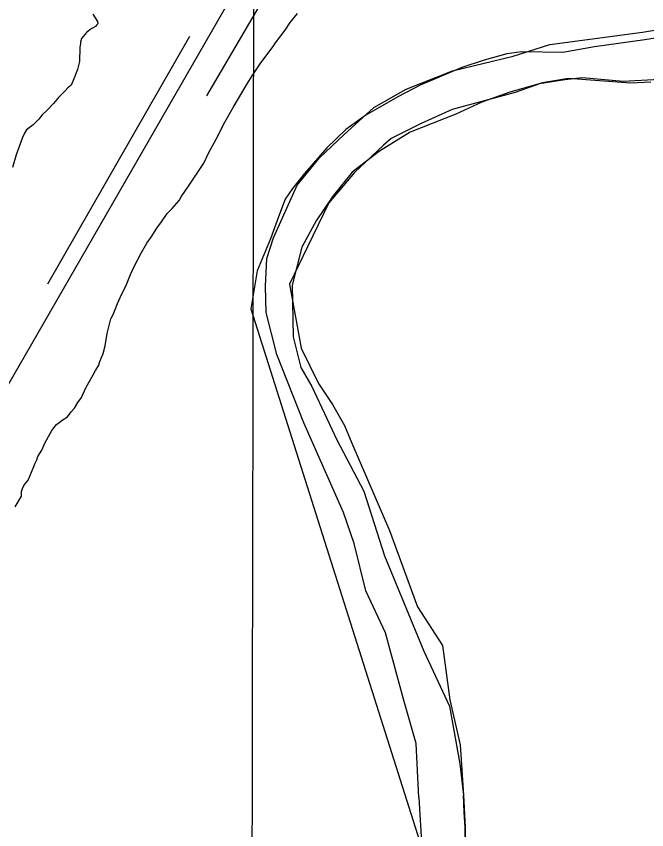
# Model space of a CAD drawing. Extents: x 3192986 to 3230865, y 867483 to 892886.
# Drawn here: x 3217838 to 3218596, y 886585 to 887563 of the extents above; entities that cross this region are included whole.
import ezdxf

# ---------------------------------------------------------------- set-up
doc = ezdxf.new("R2010")
doc.units = 0
for name, color, linetype in [('V-GRID-MAJR', 7, 'Continuous'), ('V-ROAD-CNTR', 7, 'Continuous'), ('V-SITE-VEGE', 7, 'Continuous'), ('V-TOPO-SHOR', 7, 'Continuous')]:
    doc.layers.add(name, color=color, linetype=linetype)

msp = doc.modelspace()

# ---------------------------------------------------------------- linework, layer by layer
at = {"layer": 'V-GRID-MAJR'}
msp.add_spline([(3218098.305, 872881.337), (3218108.882, 878940.914), (3218119.463, 885003.5750000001), (3218130.045, 891066.2810000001), (3218130.0500000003, 891069.3200000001)], degree=3, dxfattribs=at)
at = {"layer": 'V-ROAD-CNTR'}
msp.add_lwpolyline([(3218147.508667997, 887674.096624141), (3217536.742889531, 886614.1177441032)], dxfattribs=at)
at = {"layer": 'V-SITE-VEGE'}
for p, q in [((3217930.591, 887566.1259999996), (3217936.0200000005, 887557.1069999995)), ((3218167.903000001, 887555.898999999), (3218176.460000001, 887566.9169999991)), ((3217934.829, 887552.6609999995), (3217933.686, 887551.0059999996)), ((3217936.5300000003, 887554.3069999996), (3217934.829, 887552.6609999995)), ((3217936.02, 887557.1069999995), (3217936.5300000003, 887554.3069999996)), ((3218161.606000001, 887546.518999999), (3218167.903000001, 887555.898999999)), ((3217922.9620000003, 887543.9319999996), (3217916.704, 887536.7829999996)), ((3217926.923, 887547.2129999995), (3217922.9620000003, 887543.9319999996)), ((3217929.184, 887548.8489999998), (3217926.923, 887547.2129999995)), ((3217933.686, 887551.0059999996), (3217929.184, 887548.8489999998)), ((3218150.194000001, 887531.6419999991), (3218161.606000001, 887546.518999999)), ((3217915.514, 887532.3379999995), (3217915.475, 887530.1059999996)), ((3217916.704, 887536.7829999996), (3217915.514, 887532.3379999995)), ((3218594.328000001, 887534.9539999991), (3218533.862000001, 887526.609999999)), ((3218633.752000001, 887541.4659999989), (3218594.328000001, 887534.9539999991)), ((3217914.8540000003, 887526.2109999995), (3217914.562, 887508.9159999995)), ((3217915.475, 887530.1059999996), (3217914.8540000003, 887526.2109999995)), ((3218132.487000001, 887507.385999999), (3218147.329000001, 887527.226999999)), ((3218147.329000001, 887527.226999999), (3218150.194000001, 887531.6419999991)), ((3218533.862000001, 887526.609999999), (3218495.677000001, 887519.6609999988)), ((3218428.151000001, 887518.094999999), (3218401.084000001, 887510.4369999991)), ((3218446.294000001, 887520.8039999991), (3218428.151000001, 887518.094999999)), ((3218495.677000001, 887519.660999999), (3218446.294000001, 887520.8039999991)), ((3217914.562, 887508.9159999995), (3217912.167, 887499.4679999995)), ((3218122.182000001, 887491.932999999), (3218132.487000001, 887507.385999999)), ((3218401.084000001, 887510.4369999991), (3218373.998000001, 887501.6349999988)), ((3217912.1670000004, 887499.4679999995), (3217906.9220000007, 887486.1639999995)), ((3218373.998000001, 887501.6349999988), (3218347.075000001, 887490.1289999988)), ((3217906.9220000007, 887486.1639999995), (3217904.598, 887480.6219999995)), ((3218115.876000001, 887481.9949999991), (3218122.182000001, 887491.932999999)), ((3218347.075000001, 887490.1289999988), (3218324.239000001, 887480.5279999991)), ((3218502.225, 887488.3489999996), (3218471.349, 887483.1499999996)), ((3218577.122, 887482.9279999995), (3218502.225, 887488.3489999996)), ((3218601.373, 887483.9769999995), (3218577.122, 887482.9279999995)), ((3217900.6350000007, 887477.3409999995), (3217896.6640000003, 887473.5009999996)), ((3217904.598, 887480.6219999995), (3217900.6350000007, 887477.3409999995)), ((3218099.217000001, 887453.8139999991), (3218115.876000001, 887481.9949999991)), ((3218324.239000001, 887480.5279999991), (3218297.3740000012, 887466.3149999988)), ((3218471.349, 887483.1499999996), (3218431.745, 887472.1659999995)), ((3217889.281, 887465.8129999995), (3217883.0200000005, 887458.6639999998)), ((3217896.664, 887473.5009999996), (3217889.281, 887465.8129999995)), ((3218297.3740000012, 887466.314999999), (3218258.626000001, 887444.3969999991)), ((3218431.745, 887472.1659999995), (3218398.055, 887460.2529999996)), ((3217883.02, 887458.6639999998), (3217875.062, 887449.8699999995)), ((3218398.055, 887460.2529999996), (3218367.024, 887445.6919999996)), ((3217869.397, 887444.9399999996), (3217865.3970000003, 887439.4289999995)), ((3217875.062, 887449.8699999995), (3217869.397, 887444.9399999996)), ((3218087.712000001, 887433.3609999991), (3218099.217000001, 887453.8139999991)), ((3218258.626000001, 887444.3969999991), (3218234.516000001, 887427.0179999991)), ((3218367.024, 887445.6919999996), (3218312.1580000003, 887424.0479999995)), ((3217865.3970000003, 887439.4289999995), (3217858.5900000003, 887432.8469999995)), ((3217850.6760000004, 887426.8399999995), (3217848.378, 887422.9729999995)), ((3217854.062, 887429.0169999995), (3217850.6760000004, 887426.8399999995)), ((3217858.5900000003, 887432.8469999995), (3217854.062, 887429.0169999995)), ((3218080.773000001, 887418.966999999), (3218087.712000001, 887433.3609999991)), ((3218234.516000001, 887427.0179999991), (3218211.7860000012, 887405.1429999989)), ((3217846.0540000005, 887417.4309999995), (3217838.4540000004, 887396.9099999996)), ((3217848.378, 887422.9729999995), (3217846.0540000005, 887417.4309999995)), ((3218069.845000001, 887399.621999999), (3218080.773000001, 887418.966999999)), ((3218312.1580000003, 887424.0479999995), (3218275.3720000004, 887401.2639999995)), ((3218211.7860000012, 887405.1429999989), (3218184.951000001, 887374.185999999)), ((3217838.454, 887396.9099999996), (3217833.727, 887381.3639999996)), ((3218064.049000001, 887386.8809999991), (3218069.845000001, 887399.621999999)), ((3218275.372, 887401.2639999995), (3218242.4930000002, 887375.8159999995)), ((3218053.735000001, 887370.8699999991), (3218064.049000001, 887386.8809999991)), ((3218242.4930000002, 887375.8159999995), (3218219.232, 887346.8779999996)), ((3218046.3030000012, 887360.3929999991), (3218053.735000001, 887370.8699999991)), ((3218184.951000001, 887374.185999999), (3218170.506000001, 887356.3309999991)), ((3218036.575000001, 887346.047999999), (3218046.3030000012, 887360.3929999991)), ((3218170.506000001, 887356.3309999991), (3218161.8620000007, 887343.3719999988)), ((3218219.232, 887346.8779999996), (3218198.867, 887317.3699999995)), ((3218025.739000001, 887332.2779999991), (3218034.267000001, 887341.6229999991)), ((3218034.267000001, 887341.6229999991), (3218036.5750000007, 887346.047999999)), ((3218161.862000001, 887343.3719999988), (3218153.704000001, 887322.082999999)), ((3218020.058000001, 887326.2359999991), (3218025.739000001, 887332.2779999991)), ((3218013.193000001, 887316.3049999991), (3218020.058000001, 887326.2359999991)), ((3218153.704000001, 887322.082999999), (3218144.314000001, 887295.7189999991)), ((3218198.867, 887317.3699999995), (3218181.694, 887285.7309999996)), ((3218000.600000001, 887297.545999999), (3218007.483000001, 887308.587999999)), ((3218007.483000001, 887308.587999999), (3218013.193000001, 887316.3049999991)), ((3217995.460000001, 887290.3749999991), (3218000.600000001, 887297.545999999)), ((3217989.133000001, 887279.3199999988), (3217995.460000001, 887290.3749999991)), ((3218144.314000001, 887295.7189999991), (3218128.2740000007, 887257.2979999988)), ((3217979.905000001, 887261.6199999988), (3217989.133000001, 887279.3199999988)), ((3218181.694, 887285.7309999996), (3218170.004, 887240.0579999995)), ((3217975.850000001, 887252.7579999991), (3217979.9050000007, 887261.6199999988)), ((3217970.0360000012, 887238.9029999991), (3217975.850000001, 887252.7579999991)), ((3218128.274000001, 887257.2979999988), (3218120.414000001, 887211.4949999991)), ((3217965.413000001, 887229.4929999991), (3217970.0360000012, 887238.9029999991)), ((3218170.004, 887240.0579999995), (3218171.553, 887177.6289999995)), ((3217960.195000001, 887217.861999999), (3217965.413000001, 887229.4929999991)), ((3217954.948000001, 887204.557999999), (3217957.285000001, 887210.6569999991)), ((3217957.285000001, 887210.6569999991), (3217960.195000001, 887217.861999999)), ((3218120.414000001, 887211.4949999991), (3218326.171000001, 886562.636999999)), ((3217947.868000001, 887181.7969999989), (3217952.075000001, 887199.5859999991)), ((3217952.075000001, 887199.5859999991), (3217954.948000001, 887204.557999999)), ((3217945.384000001, 887166.7729999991), (3217947.868000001, 887181.7969999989)), ((3218171.553, 887177.6289999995), (3218180.609, 887140.9699999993)), ((3217943.002000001, 887157.881999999), (3217945.3840000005, 887166.7729999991)), ((3217938.929000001, 887147.905999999), (3217943.002000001, 887157.881999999)), ((3217933.731000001, 887137.3919999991), (3217937.169000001, 887142.912999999)), ((3217937.169000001, 887142.912999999), (3217938.929000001, 887147.905999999)), ((3218180.609, 887140.9699999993), (3218193.636, 887117.8679999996)), ((3217922.213000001, 887116.376999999), (3217930.845000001, 887131.8579999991)), ((3217930.845000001, 887131.8579999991), (3217933.7310000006, 887137.3919999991)), ((3217916.995000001, 887104.746999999), (3217922.213000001, 887116.376999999)), ((3218193.636, 887117.8679999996), (3218223.863, 887053.7069999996)), ((3217912.427000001, 887098.684999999), (3217916.995000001, 887104.746999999)), ((3217904.430000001, 887087.6579999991), (3217908.409000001, 887092.0549999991)), ((3217908.409000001, 887092.0549999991), (3217912.4270000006, 887098.684999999)), ((3217899.863000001, 887081.5959999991), (3217904.430000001, 887087.6579999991)), ((3217881.171000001, 887065.1689999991), (3217886.873000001, 887072.3289999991)), ((3217886.873000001, 887072.3289999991), (3217894.7860000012, 887078.3319999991)), ((3217894.7860000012, 887078.3319999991), (3217899.863000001, 887081.5959999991)), ((3217873.116000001, 887050.7959999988), (3217881.171000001, 887065.1689999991)), ((3218223.863, 887053.7069999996), (3218256.213, 886992.1109999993)), ((3217869.051000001, 887041.3779999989), (3217873.116000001, 887050.7959999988)), ((3217863.275000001, 887029.7569999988), (3217864.457000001, 887033.6419999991)), ((3217864.457000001, 887033.6419999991), (3217869.051000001, 887041.3779999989)), ((3217858.643000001, 887019.787999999), (3217860.978000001, 887025.888999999)), ((3217860.978000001, 887025.888999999), (3217863.275000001, 887029.7569999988)), ((3217852.818000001, 887005.3779999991), (3217858.643000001, 887019.787999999)), ((3217847.686000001, 886998.7669999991), (3217852.818000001, 887005.3779999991)), ((3217844.776000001, 886991.559999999), (3217845.956000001, 886995.4469999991)), ((3217845.956000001, 886995.4469999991), (3217847.686000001, 886998.7669999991)), ((3217837.211000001, 886973.270999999), (3217844.680000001, 886985.9809999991)), ((3217844.680000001, 886985.9809999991), (3217844.776000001, 886991.559999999)), ((3218256.213, 886992.1109999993), (3218281.111, 886914.1009999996)), ((3218281.111, 886914.1009999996), (3218328.481, 886799.5189999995)), ((3218328.481, 886799.5189999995), (3218359.504, 886733.2639999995)), ((3218359.504, 886733.2639999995), (3218371.8610000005, 886664.2039999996)), ((3218371.861, 886664.2039999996), (3218376.127, 886626.3109999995)), ((3218376.127, 886626.3109999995), (3218377.999, 886587.9949999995)), ((3218377.999, 886587.9949999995), (3218378.196, 886576.0699999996))]:
    msp.add_line(p, q, dxfattribs=at)
at = {"layer": 'V-TOPO-SHOR'}
for p, q in [((3218067.4919121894, 887467.6185552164), (3218145.531318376, 887600.7037016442)), ((3218046.7756693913, 887539.2062924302), (3217876.107354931, 887241.0551198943))]:
    msp.add_line(p, q, dxfattribs=at)
for points in [[(3218322.296000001, 886623.6429999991), (3218319.341432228, 886688.6313995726), (3218303.9635568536, 886741.7716968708), (3218282.2213690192, 886821.4692021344), (3218258.869860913, 886872.0378930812), (3218244.8554328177, 886929.1391253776), (3218231.971519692, 886966.3580385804), (3218184.0085816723, 887074.1314872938), (3218151.6952733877, 887156.5817684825), (3218138.9407671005, 887207.0469339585), (3218137.926718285, 887238.8508800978), (3218139.574860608, 887271.9535700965), (3218147.7684849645, 887297.0438053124), (3218176.206767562, 887360.3540618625), (3218203.022789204, 887393.2108788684), (3218232.4362985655, 887420.7433135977), (3218268.5246967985, 887453.5095458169), (3218307.158820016, 887475.65289485), (3218363.0130711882, 887497.6280149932), (3218436.0486282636, 887515.4610305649), (3218479.9036082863, 887529.6048654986), (3218591.3274155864, 887544.4133507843), (3218688.19328607, 887560.688808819)], [(3218611.964969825, 887487.2474150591), (3218568.2264559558, 887485.025207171), (3218519.2541445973, 887489.4778881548), (3218498.034259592, 887487.0356886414), (3218467.516116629, 887482.0348234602), (3218438.2708361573, 887471.7225166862), (3218362.56014726, 887451.2661320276), (3218325.302412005, 887434.40834322), (3218289.3563612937, 887416.2129885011), (3218280.0063406, 887408.3558219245), (3218245.2425675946, 887375.5766490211), (3218214.413848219, 887338.784778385), (3218188.7283415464, 887286.0456422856), (3218167.0943546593, 887241.2154354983), (3218180.9146724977, 887164.2448247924), (3218201.694574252, 887121.6497665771), (3218218.668829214, 887096.3136583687), (3218232.993833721, 887071.0034315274), (3218242.0591593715, 887049.7188431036), (3218287.3987283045, 886944.6205262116), (3218320.9460770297, 886852.8849277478), (3218350.959533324, 886806.2254090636), (3218359.597816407, 886741.2281881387), (3218372.3135006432, 886686.7891469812), (3218376.127000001, 886626.3139999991)], [(3218322.296000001, 886623.6429999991), (3218326.171000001, 886562.636999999), (3218328.659000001, 886505.8929999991), (3218317.628000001, 886440.8999999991), (3218298.723000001, 886348.7459999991), (3218280.193000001, 886278.976999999), (3218264.350000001, 886242.810999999), (3218259.152000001, 886233.094999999), (3218253.159000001, 886223.3919999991), (3218247.081000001, 886216.4739999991), (3218202.820000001, 886176.2819999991), (3218175.213000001, 886157.5369999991), (3218149.033000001, 886144.8609999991), (3218130.628000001, 886137.488999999), (3218096.686000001, 886128.1229999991), (3218066.324000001, 886126.648999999), (3218053.060000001, 886125.6799999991), (3218019.552000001, 886126.2429999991), (3217986.772000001, 886130.635999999), (3217961.815000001, 886135.5619999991), (3217934.181000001, 886137.1689999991)], [(3218378.196000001, 886576.069999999), (3218377.9990000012, 886587.9949999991), (3218377.111000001, 886606.025999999), (3218376.127000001, 886626.3139999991)]]:
    msp.add_lwpolyline(points, dxfattribs=at)

doc.saveas('drawing.dxf')
